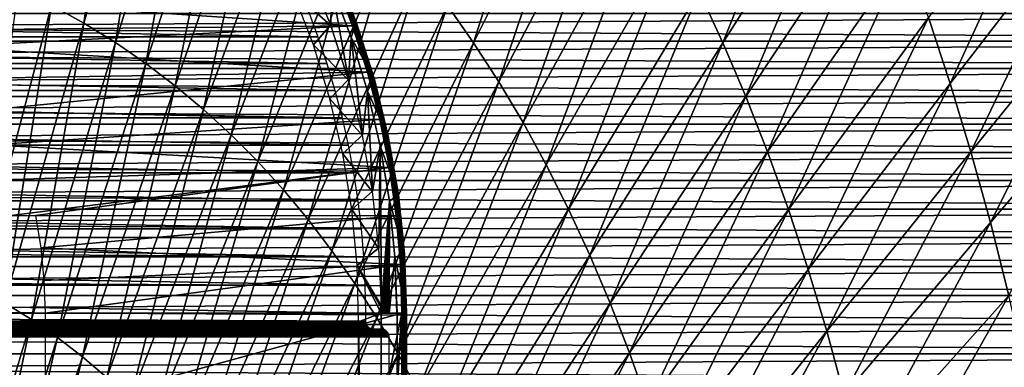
# Model space of a CAD drawing. Header units: millimetres. Extents: x -300 to 300, y -500 to 500.
# Tile 514 of 656: x 31 to 94, y 107 to 129. Entities that reach past the tile are written whole.
import ezdxf

# ---------------------------------------------------------------- set-up
doc = ezdxf.new("R2010")
doc.units = ezdxf.units.MM
doc.header["$LTSCALE"] = 81.481481
for name, color, linetype in [('19', 7, 'CONTINUOUS'), ('34', 7, 'CONTINUOUS'), ('5', 7, 'CONTINUOUS'), ('6', 7, 'CONTINUOUS'), ('65', 7, 'CONTINUOUS'), ('66', 7, 'CONTINUOUS'), ('68', 7, 'CONTINUOUS'), ('71', 7, 'CONTINUOUS'), ('72', 7, 'CONTINUOUS'), ('73', 7, 'CONTINUOUS'), ('76', 7, 'CONTINUOUS'), ('77', 7, 'CONTINUOUS')]:
    doc.layers.add(name, color=color, linetype=linetype)

msp = doc.modelspace()

# ---------------------------------------------------------------- linework, layer by layer
at = {"layer": '19', "color": 7, "linetype": 'CONTINUOUS'}
for points in [[(35, 128.558, 77.019), (37.704, 147.519, 76.963), (32.93, 129.712, 77.046), (35, 128.558, 77.019)], [(40.074, 146.21, 76.93), (37.704, 147.519, 76.963), (35, 128.558, 77.019), (40.074, 146.21, 76.93)], [(37.006, 127.313, 76.991), (40.074, 146.21, 76.93), (35, 128.558, 77.019), (37.006, 127.313, 76.991)], [(42.372, 144.798, 76.894), (40.074, 146.21, 76.93), (37.006, 127.313, 76.991), (42.372, 144.798, 76.894)], [(59.917, 127.3, 76.524), (65.601, 145.151, 76.347), (58.238, 129.68, 76.568), (59.917, 127.3, 76.524)], [(67.493, 142.492, 76.293), (65.601, 145.151, 76.347), (59.917, 127.3, 76.524), (67.493, 142.492, 76.293)], [(38.95, 125.976, 76.962), (42.372, 144.798, 76.894), (37.006, 127.313, 76.991), (38.95, 125.976, 76.962)], [(44.599, 143.282, 76.857), (42.372, 144.798, 76.894), (38.95, 125.976, 76.962), (44.599, 143.282, 76.857)], [(75.863, 127.298, 76.017), (82.645, 144.332, 75.735), (74.332, 130.593, 76.072), (75.863, 127.298, 76.017)], [(84.348, 140.696, 75.669), (82.645, 144.332, 75.735), (75.863, 127.298, 76.017), (84.348, 140.696, 75.669)], [(40.832, 124.548, 76.932), (44.599, 143.282, 76.857), (38.95, 125.976, 76.962), (40.832, 124.548, 76.932)], [(46.754, 141.661, 76.819), (44.599, 143.282, 76.857), (40.832, 124.548, 76.932), (46.754, 141.661, 76.819)], [(61.53, 124.808, 76.479), (67.493, 142.492, 76.293), (59.917, 127.3, 76.524), (61.53, 124.808, 76.479)], [(69.311, 139.707, 76.238), (67.493, 142.492, 76.293), (61.53, 124.808, 76.479), (69.311, 139.707, 76.238)], [(42.653, 123.026, 76.901), (46.754, 141.661, 76.819), (40.832, 124.548, 76.932), (42.653, 123.026, 76.901)], [(48.839, 139.933, 76.78), (46.754, 141.661, 76.819), (42.653, 123.026, 76.901), (48.839, 139.933, 76.78)], [(77.325, 123.872, 75.962), (84.348, 140.696, 75.669), (75.863, 127.298, 76.017), (77.325, 123.872, 75.962)], [(85.973, 136.916, 75.603), (84.348, 140.696, 75.669), (77.325, 123.872, 75.962), (85.973, 136.916, 75.603)], [(90.395, 124.699, 75.411), (97.897, 141.024, 75.019), (88.996, 128.918, 75.474), (90.395, 124.699, 75.411)], [(99.435, 136.415, 74.945), (97.897, 141.024, 75.019), (90.395, 124.699, 75.411), (99.435, 136.415, 74.945)], [(44.413, 121.41, 76.869), (48.839, 139.933, 76.78), (42.653, 123.026, 76.901), (44.413, 121.41, 76.869)], [(50.855, 138.1, 76.739), (48.839, 139.933, 76.78), (44.413, 121.41, 76.869), (50.855, 138.1, 76.739)], [(63.079, 122.204, 76.434), (69.311, 139.707, 76.238), (61.53, 124.808, 76.479), (63.079, 122.204, 76.434)], [(71.056, 136.797, 76.183), (69.311, 139.707, 76.238), (63.079, 122.204, 76.434), (71.056, 136.797, 76.183)], [(46.113, 119.699, 76.836), (50.855, 138.1, 76.739), (44.413, 121.41, 76.869), (46.113, 119.699, 76.836)], [(52.802, 136.158, 76.697), (50.855, 138.1, 76.739), (46.113, 119.699, 76.836), (52.802, 136.158, 76.697)], [(64.564, 119.485, 76.389), (71.056, 136.797, 76.183), (63.079, 122.204, 76.434), (64.564, 119.485, 76.389)], [(72.73, 133.759, 76.128), (71.056, 136.797, 76.183), (64.564, 119.485, 76.389), (72.73, 133.759, 76.128)], [(78.718, 120.315, 75.908), (85.973, 136.916, 75.603), (77.325, 123.872, 75.962), (78.718, 120.315, 75.908)], [(87.523, 132.99, 75.538), (85.973, 136.916, 75.603), (78.718, 120.315, 75.908), (87.523, 132.99, 75.538)], [(47.753, 117.894, 76.802), (52.802, 136.158, 76.697), (46.113, 119.699, 76.836), (47.753, 117.894, 76.802)], [(54.681, 134.109, 76.655), (52.802, 136.158, 76.697), (47.753, 117.894, 76.802), (54.681, 134.109, 76.655)], [(91.719, 120.33, 75.349), (99.435, 136.415, 74.945), (90.395, 124.699, 75.411), (91.719, 120.33, 75.349)], [(100.892, 131.642, 74.872), (99.435, 136.415, 74.945), (91.719, 120.33, 75.349), (100.892, 131.642, 74.872)], [(49.335, 115.992, 76.768), (54.681, 134.109, 76.655), (47.753, 117.894, 76.802), (49.335, 115.992, 76.768)], [(56.493, 131.95, 76.612), (54.681, 134.109, 76.655), (49.335, 115.992, 76.768), (56.493, 131.95, 76.612)], [(65.986, 116.653, 76.344), (72.73, 133.759, 76.128), (64.564, 119.485, 76.389), (65.986, 116.653, 76.344)], [(74.332, 130.593, 76.072), (72.73, 133.759, 76.128), (65.986, 116.653, 76.344), (74.332, 130.593, 76.072)], [(80.044, 116.626, 75.854), (87.523, 132.99, 75.538), (78.718, 120.315, 75.908), (80.044, 116.626, 75.854)], [(88.996, 128.918, 75.474), (87.523, 132.99, 75.538), (80.044, 116.626, 75.854), (88.996, 128.918, 75.474)], [(50.858, 113.993, 76.734), (56.493, 131.95, 76.612), (49.335, 115.992, 76.768), (50.858, 113.993, 76.734)], [(58.238, 129.68, 76.568), (56.493, 131.95, 76.612), (50.858, 113.993, 76.734), (58.238, 129.68, 76.568)], [(92.971, 115.812, 75.288), (100.892, 131.642, 74.872), (91.719, 120.33, 75.349), (92.971, 115.812, 75.288)], [(102.269, 126.706, 74.801), (100.892, 131.642, 74.872), (92.971, 115.812, 75.288), (102.269, 126.706, 74.801)], [(32.93, 129.712, 77.046), (30.797, 130.776, 77.071), (28.153, 111.662, 77.088), (32.93, 129.712, 77.046)], [(67.345, 113.705, 76.299), (74.332, 130.593, 76.072), (65.986, 116.653, 76.344), (67.345, 113.705, 76.299)], [(75.863, 127.298, 76.017), (74.332, 130.593, 76.072), (67.345, 113.705, 76.299), (75.863, 127.298, 76.017)], [(29.922, 110.666, 77.068), (32.93, 129.712, 77.046), (28.153, 111.662, 77.088), (29.922, 110.666, 77.068)], [(35, 128.558, 77.019), (32.93, 129.712, 77.046), (29.922, 110.666, 77.068), (35, 128.558, 77.019)], [(52.323, 111.897, 76.699), (58.238, 129.68, 76.568), (50.858, 113.993, 76.734), (52.323, 111.897, 76.699)], [(59.917, 127.3, 76.524), (58.238, 129.68, 76.568), (52.323, 111.897, 76.699), (59.917, 127.3, 76.524)], [(31.637, 109.592, 77.047), (35, 128.558, 77.019), (29.922, 110.666, 77.068), (31.637, 109.592, 77.047)], [(37.006, 127.313, 76.991), (35, 128.558, 77.019), (31.637, 109.592, 77.047), (37.006, 127.313, 76.991)], [(81.301, 112.804, 75.801), (88.996, 128.918, 75.474), (80.044, 116.626, 75.854), (81.301, 112.804, 75.801)], [(90.395, 124.699, 75.411), (88.996, 128.918, 75.474), (81.301, 112.804, 75.801), (90.395, 124.699, 75.411)], [(33.299, 108.439, 77.025), (37.006, 127.313, 76.991), (31.637, 109.592, 77.047), (33.299, 108.439, 77.025)], [(38.95, 125.976, 76.962), (37.006, 127.313, 76.991), (33.299, 108.439, 77.025), (38.95, 125.976, 76.962)], [(53.732, 109.703, 76.664), (59.917, 127.3, 76.524), (52.323, 111.897, 76.699), (53.732, 109.703, 76.664)], [(61.53, 124.808, 76.479), (59.917, 127.3, 76.524), (53.732, 109.703, 76.664), (61.53, 124.808, 76.479)], [(68.643, 110.64, 76.255), (75.863, 127.298, 76.017), (67.345, 113.705, 76.299), (68.643, 110.64, 76.255)], [(77.325, 123.872, 75.962), (75.863, 127.298, 76.017), (68.643, 110.64, 76.255), (77.325, 123.872, 75.962)], [(94.15, 111.143, 75.228), (102.269, 126.706, 74.801), (92.971, 115.812, 75.288), (94.15, 111.143, 75.228)], [(34.907, 107.206, 77.002), (38.95, 125.976, 76.962), (33.299, 108.439, 77.025), (34.907, 107.206, 77.002)], [(40.832, 124.548, 76.932), (38.95, 125.976, 76.962), (34.907, 107.206, 77.002), (40.832, 124.548, 76.932)], [(55.084, 107.41, 76.628), (61.53, 124.808, 76.479), (53.732, 109.703, 76.664), (55.084, 107.41, 76.628)], [(63.079, 122.204, 76.434), (61.53, 124.808, 76.479), (55.084, 107.41, 76.628), (63.079, 122.204, 76.434)], [(82.493, 108.847, 75.749), (90.395, 124.699, 75.411), (81.301, 112.804, 75.801), (82.493, 108.847, 75.749)], [(91.719, 120.33, 75.349), (90.395, 124.699, 75.411), (82.493, 108.847, 75.749), (91.719, 120.33, 75.349)], [(36.463, 105.893, 76.978), (40.832, 124.548, 76.932), (34.907, 107.206, 77.002), (36.463, 105.893, 76.978)], [(42.653, 123.026, 76.901), (40.832, 124.548, 76.932), (36.463, 105.893, 76.978), (42.653, 123.026, 76.901)], [(69.879, 107.459, 76.21), (77.325, 123.872, 75.962), (68.643, 110.64, 76.255), (69.879, 107.459, 76.21)], [(78.718, 120.315, 75.908), (77.325, 123.872, 75.962), (69.879, 107.459, 76.21), (78.718, 120.315, 75.908)], [(37.967, 104.499, 76.954), (42.653, 123.026, 76.901), (36.463, 105.893, 76.978), (37.967, 104.499, 76.954)], [(44.413, 121.41, 76.869), (42.653, 123.026, 76.901), (37.967, 104.499, 76.954), (44.413, 121.41, 76.869)], [(56.38, 105.017, 76.593), (63.079, 122.204, 76.434), (55.084, 107.41, 76.628), (56.38, 105.017, 76.593)], [(64.564, 119.485, 76.389), (63.079, 122.204, 76.434), (56.38, 105.017, 76.593), (64.564, 119.485, 76.389)], [(39.419, 103.024, 76.929), (44.413, 121.41, 76.869), (37.967, 104.499, 76.954), (39.419, 103.024, 76.929)], [(46.113, 119.699, 76.836), (44.413, 121.41, 76.869), (39.419, 103.024, 76.929), (46.113, 119.699, 76.836)], [(71.055, 104.16, 76.167), (78.718, 120.315, 75.908), (69.879, 107.459, 76.21), (71.055, 104.16, 76.167)], [(80.044, 116.626, 75.854), (78.718, 120.315, 75.908), (71.055, 104.16, 76.167), (80.044, 116.626, 75.854)], [(83.618, 104.756, 75.698), (91.719, 120.33, 75.349), (82.493, 108.847, 75.749), (83.618, 104.756, 75.698)], [(92.971, 115.812, 75.288), (91.719, 120.33, 75.349), (83.618, 104.756, 75.698), (92.971, 115.812, 75.288)], [(40.821, 101.467, 76.904), (46.113, 119.699, 76.836), (39.419, 103.024, 76.929), (40.821, 101.467, 76.904)], [(47.753, 117.894, 76.802), (46.113, 119.699, 76.836), (40.821, 101.467, 76.904), (47.753, 117.894, 76.802)], [(57.621, 102.523, 76.557), (64.564, 119.485, 76.389), (56.38, 105.017, 76.593), (57.621, 102.523, 76.557)], [(65.986, 116.653, 76.344), (64.564, 119.485, 76.389), (57.621, 102.523, 76.557), (65.986, 116.653, 76.344)], [(42.172, 99.827, 76.878), (47.753, 117.894, 76.802), (40.821, 101.467, 76.904), (42.172, 99.827, 76.878)], [(49.335, 115.992, 76.768), (47.753, 117.894, 76.802), (42.172, 99.827, 76.878), (49.335, 115.992, 76.768)], [(58.807, 99.929, 76.522), (65.986, 116.653, 76.344), (57.621, 102.523, 76.557), (58.807, 99.929, 76.522)], [(67.345, 113.705, 76.299), (65.986, 116.653, 76.344), (58.807, 99.929, 76.522), (67.345, 113.705, 76.299)], [(72.171, 100.742, 76.123), (80.044, 116.626, 75.854), (71.055, 104.16, 76.167), (72.171, 100.742, 76.123)], [(81.301, 112.804, 75.801), (80.044, 116.626, 75.854), (72.171, 100.742, 76.123), (81.301, 112.804, 75.801)], [(43.474, 98.104, 76.852), (49.335, 115.992, 76.768), (42.172, 99.827, 76.878), (43.474, 98.104, 76.852)], [(50.858, 113.993, 76.734), (49.335, 115.992, 76.768), (43.474, 98.104, 76.852), (50.858, 113.993, 76.734)], [(84.679, 100.528, 75.649), (92.971, 115.812, 75.288), (83.618, 104.756, 75.698), (84.679, 100.528, 75.649)], [(94.15, 111.143, 75.228), (92.971, 115.812, 75.288), (84.679, 100.528, 75.649), (94.15, 111.143, 75.228)], [(44.726, 96.297, 76.826), (50.858, 113.993, 76.734), (43.474, 98.104, 76.852), (44.726, 96.297, 76.826)], [(52.323, 111.897, 76.699), (50.858, 113.993, 76.734), (44.726, 96.297, 76.826), (52.323, 111.897, 76.699)], [(59.94, 97.232, 76.487), (67.345, 113.705, 76.299), (58.807, 99.929, 76.522), (59.94, 97.232, 76.487)], [(68.643, 110.64, 76.255), (67.345, 113.705, 76.299), (59.94, 97.232, 76.487), (68.643, 110.64, 76.255)], [(73.228, 97.204, 76.081), (81.301, 112.804, 75.801), (72.171, 100.742, 76.123), (73.228, 97.204, 76.081)], [(82.493, 108.847, 75.749), (81.301, 112.804, 75.801), (73.228, 97.204, 76.081), (82.493, 108.847, 75.749)], [(45.929, 94.406, 76.799), (52.323, 111.897, 76.699), (44.726, 96.297, 76.826), (45.929, 94.406, 76.799)], [(53.732, 109.703, 76.664), (52.323, 111.897, 76.699), (45.929, 94.406, 76.799), (53.732, 109.703, 76.664)], [(85.675, 96.163, 75.6), (94.15, 111.143, 75.228), (84.679, 100.528, 75.649), (85.675, 96.163, 75.6)], [(95.258, 106.322, 75.17), (94.15, 111.143, 75.228), (85.675, 96.163, 75.6), (95.258, 106.322, 75.17)], [(31.637, 109.592, 77.047), (29.922, 110.666, 77.068), (26.273, 91.652, 77.069), (31.637, 109.592, 77.047)], [(61.019, 94.433, 76.452), (68.643, 110.64, 76.255), (59.94, 97.232, 76.487), (61.019, 94.433, 76.452)], [(69.879, 107.459, 76.21), (68.643, 110.64, 76.255), (61.019, 94.433, 76.452), (69.879, 107.459, 76.21)], [(27.652, 90.686, 77.054), (31.637, 109.592, 77.047), (26.273, 91.652, 77.069), (27.652, 90.686, 77.054)], [(33.299, 108.439, 77.025), (31.637, 109.592, 77.047), (27.652, 90.686, 77.054), (33.299, 108.439, 77.025)], [(47.084, 92.429, 76.772), (53.732, 109.703, 76.664), (45.929, 94.406, 76.799), (47.084, 92.429, 76.772)], [(55.084, 107.41, 76.628), (53.732, 109.703, 76.664), (47.084, 92.429, 76.772), (55.084, 107.41, 76.628)], [(28.987, 89.653, 77.037), (33.299, 108.439, 77.025), (27.652, 90.686, 77.054), (28.987, 89.653, 77.037)], [(34.907, 107.206, 77.002), (33.299, 108.439, 77.025), (28.987, 89.653, 77.037), (34.907, 107.206, 77.002)], [(74.227, 93.546, 76.039), (82.493, 108.847, 75.749), (73.228, 97.204, 76.081), (74.227, 93.546, 76.039)], [(83.618, 104.756, 75.698), (82.493, 108.847, 75.749), (74.227, 93.546, 76.039), (83.618, 104.756, 75.698)], [(30.279, 88.552, 77.021), (34.907, 107.206, 77.002), (28.987, 89.653, 77.037), (30.279, 88.552, 77.021)], [(36.463, 105.893, 76.978), (34.907, 107.206, 77.002), (30.279, 88.552, 77.021), (36.463, 105.893, 76.978)], [(48.191, 90.367, 76.745), (55.084, 107.41, 76.628), (47.084, 92.429, 76.772), (48.191, 90.367, 76.745)], [(56.38, 105.017, 76.593), (55.084, 107.41, 76.628), (48.191, 90.367, 76.745), (56.38, 105.017, 76.593)], [(62.045, 91.53, 76.417), (69.879, 107.459, 76.21), (61.019, 94.433, 76.452), (62.045, 91.53, 76.417)], [(71.055, 104.16, 76.167), (69.879, 107.459, 76.21), (62.045, 91.53, 76.417), (71.055, 104.16, 76.167)]]:
    msp.add_3dface(points, dxfattribs=at)
at = {"layer": '34', "color": 7, "linetype": 'CONTINUOUS'}
for points in [[(-49.332, 129.373, 501.493), (49.963, 127.684, 501.493), (-49.963, 127.684, 501.493), (-49.332, 129.373, 501.493)], [(49.332, 129.373, 501.493), (49.963, 127.684, 501.493), (-49.332, 129.373, 501.493), (49.332, 129.373, 501.493)], [(-49.963, 127.684, 501.493), (50.535, 125.975, 501.493), (-50.535, 125.975, 501.493), (-49.963, 127.684, 501.493)], [(49.963, 127.684, 501.493), (50.535, 125.975, 501.493), (-49.963, 127.684, 501.493), (49.963, 127.684, 501.493)], [(-50.535, 125.975, 501.493), (51.049, 124.247, 501.493), (-51.049, 124.247, 501.493), (-50.535, 125.975, 501.493)], [(50.535, 125.975, 501.493), (51.049, 124.247, 501.493), (-50.535, 125.975, 501.493), (50.535, 125.975, 501.493)], [(-51.049, 124.247, 501.493), (51.504, 122.502, 501.493), (-51.504, 122.502, 501.493), (-51.049, 124.247, 501.493)], [(51.049, 124.247, 501.493), (51.504, 122.502, 501.493), (-51.049, 124.247, 501.493), (51.049, 124.247, 501.493)], [(-51.504, 122.502, 501.493), (51.9, 120.743, 501.493), (-51.9, 120.743, 501.493), (-51.504, 122.502, 501.493)], [(51.504, 122.502, 501.493), (51.9, 120.743, 501.493), (-51.504, 122.502, 501.493), (51.504, 122.502, 501.493)], [(-51.9, 120.743, 501.493), (52.235, 118.972, 501.493), (-52.235, 118.972, 501.493), (-51.9, 120.743, 501.493)], [(51.9, 120.743, 501.493), (52.235, 118.972, 501.493), (-51.9, 120.743, 501.493), (51.9, 120.743, 501.493)], [(-52.235, 118.972, 501.493), (52.51, 117.19, 501.493), (-52.51, 117.19, 501.493), (-52.235, 118.972, 501.493)], [(52.235, 118.972, 501.493), (52.51, 117.19, 501.493), (-52.235, 118.972, 501.493), (52.235, 118.972, 501.493)], [(-52.51, 117.19, 501.493), (52.724, 115.4, 501.493), (-52.724, 115.4, 501.493), (-52.51, 117.19, 501.493)], [(52.51, 117.19, 501.493), (52.724, 115.4, 501.493), (-52.51, 117.19, 501.493), (52.51, 117.19, 501.493)], [(-52.724, 115.4, 501.493), (52.877, 113.603, 501.493), (-52.877, 113.603, 501.493), (-52.724, 115.4, 501.493)], [(52.724, 115.4, 501.493), (52.877, 113.603, 501.493), (-52.724, 115.4, 501.493), (52.724, 115.4, 501.493)], [(-52.877, 113.603, 501.493), (52.969, 111.803, 501.493), (-52.969, 111.803, 501.493), (-52.877, 113.603, 501.493)], [(52.877, 113.603, 501.493), (52.969, 111.803, 501.493), (-52.877, 113.603, 501.493), (52.877, 113.603, 501.493)], [(-52.969, 111.803, 501.493), (53, 110, 501.493), (-53, 110, 501.493), (-52.969, 111.803, 501.493)], [(52.969, 111.803, 501.493), (53, 110, 501.493), (-52.969, 111.803, 501.493), (52.969, 111.803, 501.493)], [(53, 110, 501.493), (53, 109.5, 501.493), (-53, 110, 501.493), (53, 110, 501.493)], [(-53, 110, 501.493), (53, 109.5, 501.493), (-53, 109.5, 501.493), (-53, 110, 501.493)], [(-54.191, 108.962, 501.493), (54.278, 108.916, 501.493), (-54.278, 108.916, 501.493), (-54.191, 108.962, 501.493)], [(-54.098, 108.99, 501.493), (54.191, 108.962, 501.493), (-54.191, 108.962, 501.493), (-54.098, 108.99, 501.493)], [(54.191, 108.962, 501.493), (54.278, 108.916, 501.493), (-54.191, 108.962, 501.493), (54.191, 108.962, 501.493)], [(54.098, 108.99, 501.493), (-54.098, 108.99, 501.493), (-53.5, 109, 501.493), (54.098, 108.99, 501.493)], [(54.098, 108.99, 501.493), (54.191, 108.962, 501.493), (-54.098, 108.99, 501.493), (54.098, 108.99, 501.493)], [(-53.402, 109.01, 501.493), (53.5, 109, 501.493), (-53.5, 109, 501.493), (-53.402, 109.01, 501.493)], [(53.5, 109, 501.493), (54.098, 108.99, 501.493), (-53.5, 109, 501.493), (53.5, 109, 501.493)], [(-53.309, 109.038, 501.493), (53.402, 109.01, 501.493), (-53.402, 109.01, 501.493), (-53.309, 109.038, 501.493)], [(53.402, 109.01, 501.493), (53.5, 109, 501.493), (-53.402, 109.01, 501.493), (53.402, 109.01, 501.493)], [(-53.222, 109.084, 501.493), (53.309, 109.038, 501.493), (-53.309, 109.038, 501.493), (-53.222, 109.084, 501.493)], [(53.309, 109.038, 501.493), (53.402, 109.01, 501.493), (-53.309, 109.038, 501.493), (53.309, 109.038, 501.493)], [(-53.146, 109.146, 501.493), (53.222, 109.084, 501.493), (-53.222, 109.084, 501.493), (-53.146, 109.146, 501.493)], [(53.222, 109.084, 501.493), (53.309, 109.038, 501.493), (-53.222, 109.084, 501.493), (53.222, 109.084, 501.493)], [(-53.084, 109.222, 501.493), (53.146, 109.146, 501.493), (-53.146, 109.146, 501.493), (-53.084, 109.222, 501.493)], [(53.146, 109.146, 501.493), (53.222, 109.084, 501.493), (-53.146, 109.146, 501.493), (53.146, 109.146, 501.493)], [(-53.038, 109.309, 501.493), (53.084, 109.222, 501.493), (-53.084, 109.222, 501.493), (-53.038, 109.309, 501.493)], [(53.084, 109.222, 501.493), (53.146, 109.146, 501.493), (-53.084, 109.222, 501.493), (53.084, 109.222, 501.493)], [(-53.01, 109.402, 501.493), (53.038, 109.309, 501.493), (-53.038, 109.309, 501.493), (-53.01, 109.402, 501.493)], [(53.038, 109.309, 501.493), (53.084, 109.222, 501.493), (-53.038, 109.309, 501.493), (53.038, 109.309, 501.493)], [(-53, 109.5, 501.493), (53.01, 109.402, 501.493), (-53.01, 109.402, 501.493), (-53, 109.5, 501.493)], [(53.01, 109.402, 501.493), (53.038, 109.309, 501.493), (-53.01, 109.402, 501.493), (53.01, 109.402, 501.493)], [(53, 109.5, 501.493), (53.01, 109.402, 501.493), (-53, 109.5, 501.493), (53, 109.5, 501.493)], [(54, 109, 501.493), (54.098, 108.99, 501.493), (53.5, 109, 501.493), (54, 109, 501.493)], [(-54.49, 108.598, 501.493), (54.5, 108.5, 501.493), (-54.5, 108.5, 501.493), (-54.49, 108.598, 501.493)], [(54.5, 108.5, 501.493), (54.5, 0, 501.493), (-54.5, 108.5, 501.493), (54.5, 108.5, 501.493)], [(-54.5, 108.5, 501.493), (54.5, 0, 501.493), (-54.5, 0, 501.493), (-54.5, 108.5, 501.493)], [(-54.462, 108.691, 501.493), (54.49, 108.598, 501.493), (-54.49, 108.598, 501.493), (-54.462, 108.691, 501.493)], [(54.49, 108.598, 501.493), (54.5, 108.5, 501.493), (-54.49, 108.598, 501.493), (54.49, 108.598, 501.493)], [(-54.416, 108.778, 501.493), (54.462, 108.691, 501.493), (-54.462, 108.691, 501.493), (-54.416, 108.778, 501.493)], [(54.462, 108.691, 501.493), (54.49, 108.598, 501.493), (-54.462, 108.691, 501.493), (54.462, 108.691, 501.493)], [(-54.354, 108.854, 501.493), (54.416, 108.778, 501.493), (-54.416, 108.778, 501.493), (-54.354, 108.854, 501.493)], [(54.416, 108.778, 501.493), (54.462, 108.691, 501.493), (-54.416, 108.778, 501.493), (54.416, 108.778, 501.493)], [(-54.278, 108.916, 501.493), (54.354, 108.854, 501.493), (-54.354, 108.854, 501.493), (-54.278, 108.916, 501.493)], [(54.354, 108.854, 501.493), (54.416, 108.778, 501.493), (-54.354, 108.854, 501.493), (54.354, 108.854, 501.493)], [(54.278, 108.916, 501.493), (54.354, 108.854, 501.493), (-54.278, 108.916, 501.493), (54.278, 108.916, 501.493)]]:
    msp.add_3dface(points, dxfattribs=at)
at = {"layer": '5', "color": 7, "linetype": 'CONTINUOUS'}
for points in [[(161.278, 127.414, 11), (-161.278, 127.414, 11), (-161.217, 129.17, 11), (161.278, 127.414, 11)], [(161.217, 129.171, 11), (161.278, 127.414, 11), (-161.217, 129.17, 11), (161.217, 129.171, 11)], [(161.339, 125.648, 11), (-161.339, 125.648, 11), (-161.278, 127.414, 11), (161.339, 125.648, 11)], [(161.278, 127.414, 11), (161.339, 125.648, 11), (-161.278, 127.414, 11), (161.278, 127.414, 11)], [(161.398, 123.872, 11), (-161.398, 123.871, 11), (-161.339, 125.648, 11), (161.398, 123.872, 11)], [(161.339, 125.648, 11), (161.398, 123.872, 11), (-161.339, 125.648, 11), (161.339, 125.648, 11)], [(161.457, 122.086, 11), (-161.457, 122.085, 11), (-161.398, 123.871, 11), (161.457, 122.086, 11)], [(161.398, 123.872, 11), (161.457, 122.086, 11), (-161.398, 123.871, 11), (161.398, 123.872, 11)], [(161.514, 120.289, 11), (-161.514, 120.289, 11), (-161.457, 122.085, 11), (161.514, 120.289, 11)], [(161.457, 122.086, 11), (161.514, 120.289, 11), (-161.457, 122.085, 11), (161.457, 122.086, 11)], [(161.57, 118.482, 11), (-161.57, 118.481, 11), (-161.514, 120.289, 11), (161.57, 118.482, 11)], [(161.514, 120.289, 11), (161.57, 118.482, 11), (-161.514, 120.289, 11), (161.514, 120.289, 11)], [(161.625, 116.664, 11), (-161.625, 116.663, 11), (-161.57, 118.481, 11), (161.625, 116.664, 11)], [(161.57, 118.482, 11), (161.625, 116.664, 11), (-161.57, 118.481, 11), (161.57, 118.482, 11)], [(161.68, 114.835, 11), (-161.68, 114.834, 11), (-161.625, 116.663, 11), (161.68, 114.835, 11)], [(161.625, 116.664, 11), (161.68, 114.835, 11), (-161.625, 116.663, 11), (161.625, 116.664, 11)], [(161.733, 112.994, 11), (-161.733, 112.994, 11), (-161.68, 114.834, 11), (161.733, 112.994, 11)], [(161.68, 114.835, 11), (161.733, 112.994, 11), (-161.68, 114.834, 11), (161.68, 114.835, 11)], [(161.785, 111.142, 11), (-161.785, 111.142, 11), (-161.733, 112.994, 11), (161.785, 111.142, 11)], [(161.733, 112.994, 11), (161.785, 111.142, 11), (-161.733, 112.994, 11), (161.733, 112.994, 11)], [(161.835, 109.278, 11), (-161.835, 109.277, 11), (-161.785, 111.142, 11), (161.835, 109.278, 11)], [(161.785, 111.142, 11), (161.835, 109.278, 11), (-161.785, 111.142, 11), (161.785, 111.142, 11)], [(161.885, 107.401, 11), (-161.885, 107.401, 11), (-161.835, 109.277, 11), (161.885, 107.401, 11)], [(161.835, 109.278, 11), (161.885, 107.401, 11), (-161.835, 109.277, 11), (161.835, 109.278, 11)], [(161.934, 105.512, 11), (-161.934, 105.511, 11), (-161.885, 107.401, 11), (161.934, 105.512, 11)], [(161.885, 107.401, 11), (161.934, 105.512, 11), (-161.885, 107.401, 11), (161.885, 107.401, 11)]]:
    msp.add_3dface(points, dxfattribs=at)
at = {"layer": '6', "color": 7, "linetype": 'CONTINUOUS'}
for points in [[(161.217, 129.17, 16), (-161.217, 129.171, 16), (-161.278, 127.414, 16), (161.217, 129.17, 16)], [(161.278, 127.414, 16), (161.217, 129.17, 16), (-161.278, 127.414, 16), (161.278, 127.414, 16)], [(161.339, 125.648, 16), (161.278, 127.414, 16), (-161.339, 125.648, 16), (161.339, 125.648, 16)], [(161.278, 127.414, 16), (-161.278, 127.414, 16), (-161.339, 125.648, 16), (161.278, 127.414, 16)], [(161.398, 123.871, 16), (161.339, 125.648, 16), (-161.398, 123.872, 16), (161.398, 123.871, 16)], [(161.339, 125.648, 16), (-161.339, 125.648, 16), (-161.398, 123.872, 16), (161.339, 125.648, 16)], [(161.398, 123.871, 16), (-161.398, 123.872, 16), (-161.457, 122.086, 16), (161.398, 123.871, 16)], [(161.457, 122.085, 16), (161.398, 123.871, 16), (-161.457, 122.086, 16), (161.457, 122.085, 16)], [(161.457, 122.085, 16), (-161.457, 122.086, 16), (-161.514, 120.289, 16), (161.457, 122.085, 16)], [(161.514, 120.289, 16), (161.457, 122.085, 16), (-161.514, 120.289, 16), (161.514, 120.289, 16)], [(161.57, 118.481, 16), (161.514, 120.289, 16), (-161.57, 118.482, 16), (161.57, 118.481, 16)], [(161.514, 120.289, 16), (-161.514, 120.289, 16), (-161.57, 118.482, 16), (161.514, 120.289, 16)], [(161.57, 118.481, 16), (-161.57, 118.482, 16), (-161.625, 116.664, 16), (161.57, 118.481, 16)], [(161.625, 116.663, 16), (161.57, 118.481, 16), (-161.625, 116.664, 16), (161.625, 116.663, 16)], [(161.625, 116.663, 16), (-161.625, 116.664, 16), (-161.68, 114.835, 16), (161.625, 116.663, 16)], [(161.68, 114.834, 16), (161.625, 116.663, 16), (-161.68, 114.835, 16), (161.68, 114.834, 16)], [(161.68, 114.834, 16), (-161.68, 114.835, 16), (-161.733, 112.994, 16), (161.68, 114.834, 16)], [(161.733, 112.994, 16), (161.68, 114.834, 16), (-161.733, 112.994, 16), (161.733, 112.994, 16)], [(161.785, 111.142, 16), (161.733, 112.994, 16), (-161.785, 111.142, 16), (161.785, 111.142, 16)], [(161.733, 112.994, 16), (-161.733, 112.994, 16), (-161.785, 111.142, 16), (161.733, 112.994, 16)], [(161.835, 109.277, 16), (161.785, 111.142, 16), (-161.835, 109.278, 16), (161.835, 109.277, 16)], [(161.785, 111.142, 16), (-161.785, 111.142, 16), (-161.835, 109.278, 16), (161.785, 111.142, 16)], [(161.835, 109.277, 16), (-161.835, 109.278, 16), (-161.885, 107.401, 16), (161.835, 109.277, 16)], [(161.885, 107.401, 16), (161.835, 109.277, 16), (-161.885, 107.401, 16), (161.885, 107.401, 16)], [(161.934, 105.511, 16), (161.885, 107.401, 16), (-161.934, 105.512, 16), (161.934, 105.511, 16)], [(161.885, 107.401, 16), (-161.885, 107.401, 16), (-161.934, 105.512, 16), (161.885, 107.401, 16)]]:
    msp.add_3dface(points, dxfattribs=at)
at = {"layer": '65', "color": 7, "linetype": 'CONTINUOUS'}
for points in [[(54, 110, 502.493), (54, 110, 502.993), (54, 0, 502.993), (54, 110, 502.493)], [(54, 0, 502.493), (54, 110, 502.493), (54, 0, 502.993), (54, 0, 502.493)]]:
    msp.add_3dface(points, dxfattribs=at)
at = {"layer": '66', "color": 7, "linetype": 'CONTINUOUS'}
for points in [[(50.761, 128.421, 502.493), (48.374, 130.528, 502.493), (49.397, 131.817, 502.493), (50.761, 128.421, 502.493)], [(49.668, 127.163, 502.493), (48.374, 130.528, 502.493), (50.761, 128.421, 502.493), (49.668, 127.163, 502.493)], [(51.892, 124.94, 502.493), (49.668, 127.163, 502.493), (50.761, 128.421, 502.493), (51.892, 124.94, 502.493)], [(50.728, 123.716, 502.493), (49.668, 127.163, 502.493), (51.892, 124.94, 502.493), (50.728, 123.716, 502.493)], [(52.785, 121.391, 502.493), (50.728, 123.716, 502.493), (51.892, 124.94, 502.493), (52.785, 121.391, 502.493)], [(51.549, 120.205, 502.493), (50.728, 123.716, 502.493), (52.785, 121.391, 502.493), (51.549, 120.205, 502.493)], [(53.435, 117.789, 502.493), (51.549, 120.205, 502.493), (52.785, 121.391, 502.493), (53.435, 117.789, 502.493)], [(52.128, 116.646, 502.493), (51.549, 120.205, 502.493), (53.435, 117.789, 502.493), (52.128, 116.646, 502.493)], [(53.84, 114.152, 502.493), (52.128, 116.646, 502.493), (53.435, 117.789, 502.493), (53.84, 114.152, 502.493)], [(52.461, 113.055, 502.493), (52.128, 116.646, 502.493), (53.84, 114.152, 502.493), (52.461, 113.055, 502.493)], [(53.998, 110.495, 502.493), (52.461, 113.055, 502.493), (53.84, 114.152, 502.493), (53.998, 110.495, 502.493)], [(52.461, 113.055, 502.493), (54, 110, 502.493), (52.547, 109.45, 502.493), (52.461, 113.055, 502.493)], [(54, 110, 502.493), (52.461, 113.055, 502.493), (54.049, 110.28, 502.493), (54, 110, 502.493)], [(54.049, 110.28, 502.493), (52.461, 113.055, 502.493), (54.011, 110.385, 502.493), (54.049, 110.28, 502.493)], [(54.011, 110.385, 502.493), (52.461, 113.055, 502.493), (53.998, 110.495, 502.493), (54.011, 110.385, 502.493)], [(54.108, 110.186, 502.493), (54, 110, 502.493), (54.049, 110.28, 502.493), (54.108, 110.186, 502.493)], [(54.188, 110.108, 502.493), (54, 110, 502.493), (54.108, 110.186, 502.493), (54.188, 110.108, 502.493)], [(54, 110, 502.493), (54, 0, 502.493), (52.547, 109.45, 502.493), (54, 110, 502.493)], [(54.282, 110.049, 502.493), (54, 110, 502.493), (54.188, 110.108, 502.493), (54.282, 110.049, 502.493)], [(54.387, 110.012, 502.493), (54, 110, 502.493), (54.282, 110.049, 502.493), (54.387, 110.012, 502.493)], [(54.498, 110, 502.493), (54, 110, 502.493), (54.387, 110.012, 502.493), (54.498, 110, 502.493)], [(50, 109.45, 502.493), (52.547, 109.45, 502.493), (52.55, 108.55, 502.493), (50, 109.45, 502.493)], [(50, 108.55, 502.493), (50, 109.45, 502.493), (52.55, 108.55, 502.493), (50, 108.55, 502.493)], [(52.547, 109.45, 502.493), (54, 0, 502.493), (52.55, 108.55, 502.493), (52.547, 109.45, 502.493)], [(52.55, 108.55, 502.493), (54, 0, 502.493), (52.55, 84.95, 502.493), (52.55, 108.55, 502.493)]]:
    msp.add_3dface(points, dxfattribs=at)
at = {"layer": '68', "color": 7, "linetype": 'CONTINUOUS'}
for points in [[(49.421, 131.827, 500.993), (50.828, 131.013, 500.993), (50.786, 128.429, 500.993), (49.421, 131.827, 500.993)], [(50.786, 128.429, 500.993), (50.828, 131.013, 500.993), (51.917, 124.947, 500.993), (50.786, 128.429, 500.993)], [(50.828, 131.013, 500.993), (52.091, 127.649, 500.993), (51.917, 124.947, 500.993), (50.828, 131.013, 500.993)], [(51.917, 124.947, 500.993), (52.091, 127.649, 500.993), (52.811, 121.396, 500.993), (51.917, 124.947, 500.993)], [(52.091, 127.649, 500.993), (53.132, 124.211, 500.993), (52.811, 121.396, 500.993), (52.091, 127.649, 500.993)], [(52.811, 121.396, 500.993), (53.132, 124.211, 500.993), (53.461, 117.793, 500.993), (52.811, 121.396, 500.993)], [(53.132, 124.211, 500.993), (53.947, 120.712, 500.993), (53.461, 117.793, 500.993), (53.132, 124.211, 500.993)], [(53.461, 117.793, 500.993), (53.947, 120.712, 500.993), (53.866, 114.154, 500.993), (53.461, 117.793, 500.993)], [(53.947, 120.712, 500.993), (54.024, 110.495, 500.993), (53.866, 114.154, 500.993), (53.947, 120.712, 500.993)], [(54.531, 117.167, 500.993), (54.024, 110.495, 500.993), (53.947, 120.712, 500.993), (54.531, 117.167, 500.993)], [(54.037, 110.385, 500.993), (54.024, 110.495, 500.993), (54.531, 117.167, 500.993), (54.037, 110.385, 500.993)], [(54.075, 110.28, 500.993), (54.037, 110.385, 500.993), (54.531, 117.167, 500.993), (54.075, 110.28, 500.993)], [(54.135, 110.186, 500.993), (54.075, 110.28, 500.993), (54.531, 117.167, 500.993), (54.135, 110.186, 500.993)], [(54.214, 110.108, 500.993), (54.135, 110.186, 500.993), (54.531, 117.167, 500.993), (54.214, 110.108, 500.993)], [(54.308, 110.049, 500.993), (54.214, 110.108, 500.993), (54.531, 117.167, 500.993), (54.308, 110.049, 500.993)], [(54.413, 110.012, 500.993), (54.308, 110.049, 500.993), (54.531, 117.167, 500.993), (54.413, 110.012, 500.993)], [(54.524, 110, 500.993), (54.413, 110.012, 500.993), (54.531, 117.167, 500.993), (54.524, 110, 500.993)], [(54.883, 113.591, 500.993), (54.524, 110, 500.993), (54.531, 117.167, 500.993), (54.883, 113.591, 500.993)], [(55, 110, 500.993), (54.524, 110, 500.993), (54.883, 113.591, 500.993), (55, 110, 500.993)]]:
    msp.add_3dface(points, dxfattribs=at)
at = {"layer": '71', "color": 7, "linetype": 'CONTINUOUS'}
for points in [[(52.411, 128.627, 536.688), (50.828, 131.013, 500.993), (51.018, 132.16, 536.688), (52.411, 128.627, 536.688)], [(52.091, 127.649, 500.993), (50.828, 131.013, 500.993), (52.411, 128.627, 536.688), (52.091, 127.649, 500.993)], [(53.56, 125.007, 536.688), (52.091, 127.649, 500.993), (52.411, 128.627, 536.688), (53.56, 125.007, 536.688)], [(53.132, 124.211, 500.993), (52.091, 127.649, 500.993), (53.56, 125.007, 536.688), (53.132, 124.211, 500.993)], [(54.46, 121.317, 536.688), (53.132, 124.211, 500.993), (53.56, 125.007, 536.688), (54.46, 121.317, 536.688)], [(53.947, 120.712, 500.993), (53.132, 124.211, 500.993), (54.46, 121.317, 536.688), (53.947, 120.712, 500.993)], [(55.105, 117.574, 536.688), (53.947, 120.712, 500.993), (54.46, 121.317, 536.688), (55.105, 117.574, 536.688)], [(54.531, 117.167, 500.993), (53.947, 120.712, 500.993), (55.105, 117.574, 536.688), (54.531, 117.167, 500.993)], [(55.493, 113.796, 536.688), (54.531, 117.167, 500.993), (55.105, 117.574, 536.688), (55.493, 113.796, 536.688)], [(54.883, 113.591, 500.993), (54.531, 117.167, 500.993), (55.493, 113.796, 536.688), (54.883, 113.591, 500.993)], [(55.623, 110, 536.688), (54.883, 113.591, 500.993), (55.493, 113.796, 536.688), (55.623, 110, 536.688)], [(55, 110, 500.993), (54.883, 113.591, 500.993), (55.035, 110, 502.993), (55, 110, 500.993)], [(54.883, 113.591, 500.993), (55.623, 110, 536.688), (55.035, 110, 502.993), (54.883, 113.591, 500.993)]]:
    msp.add_3dface(points, dxfattribs=at)
at = {"layer": '72', "color": 7, "linetype": 'CONTINUOUS'}
for points in [[(55.035, 110, 502.993), (55.623, 110, 536.688), (55.623, 0, 536.688), (55.035, 110, 502.993)], [(55.035, 110, 502.993), (55.623, 0, 536.688), (55.035, 0, 502.993), (55.035, 110, 502.993)]]:
    msp.add_3dface(points, dxfattribs=at)
at = {"layer": '73', "color": 7, "linetype": 'CONTINUOUS'}
for points in [[(55.391, 110, 536.985), (55.323, 0, 536.993), (55.453, -110, 536.963), (55.391, 110, 536.985)], [(55.39, 110, 536.985), (55.323, 0, 536.993), (55.391, 110, 536.985), (55.39, 110, 536.985)], [(55.323, 110, 536.993), (55.323, 0, 536.993), (55.39, 110, 536.985), (55.323, 110, 536.993)], [(55.391, 110, 536.985), (55.453, -110, 536.963), (55.453, 110, 536.963), (55.391, 110, 536.985)], [(55.453, -110, 536.963), (55.455, -110, 536.962), (55.453, 110, 536.963), (55.453, -110, 536.963)], [(55.453, 110, 536.963), (55.455, -110, 536.962), (55.455, 110, 536.962), (55.453, 110, 536.963)], [(55.455, -110, 536.962), (55.51, -110, 536.927), (55.455, 110, 536.962), (55.455, -110, 536.962)], [(55.455, 110, 536.962), (55.51, -110, 536.927), (55.51, 110, 536.927), (55.455, 110, 536.962)], [(55.51, -110, 536.927), (55.512, -110, 536.926), (55.51, 110, 536.927), (55.51, -110, 536.927)], [(55.51, 110, 536.927), (55.512, -110, 536.926), (55.512, 110, 536.926), (55.51, 110, 536.927)], [(55.512, -110, 536.926), (55.558, -110, 536.88), (55.512, 110, 536.926), (55.512, -110, 536.926)], [(55.512, 110, 536.926), (55.558, -110, 536.88), (55.558, 110, 536.88), (55.512, 110, 536.926)], [(55.558, -110, 536.88), (55.56, -110, 536.877), (55.558, 110, 536.88), (55.558, -110, 536.88)], [(55.558, 110, 536.88), (55.56, -110, 536.877), (55.56, 110, 536.877), (55.558, 110, 536.88)], [(55.56, -110, 536.877), (55.593, -110, 536.823), (55.56, 110, 536.877), (55.56, -110, 536.877)], [(55.56, 110, 536.877), (55.593, -110, 536.823), (55.593, 110, 536.823), (55.56, 110, 536.877)], [(55.593, -110, 536.823), (55.595, -110, 536.819), (55.593, 110, 536.823), (55.593, -110, 536.823)], [(55.593, 110, 536.823), (55.595, -110, 536.819), (55.595, 110, 536.819), (55.593, 110, 536.823)], [(55.616, 110, 536.76), (55.595, 110, 536.819), (55.623, 0, 536.688), (55.616, 110, 536.76)], [(55.595, -110, 536.819), (55.616, -110, 536.76), (55.595, 110, 536.819), (55.595, -110, 536.819)], [(55.616, -110, 536.76), (55.623, 0, 536.688), (55.595, 110, 536.819), (55.616, -110, 536.76)], [(55.617, 110, 536.755), (55.616, 110, 536.76), (55.623, 0, 536.688), (55.617, 110, 536.755)], [(55.623, 110, 536.693), (55.617, 110, 536.755), (55.623, 0, 536.688), (55.623, 110, 536.693)], [(55.623, 110, 536.69), (55.623, 110, 536.693), (55.623, 0, 536.688), (55.623, 110, 536.69)], [(55.623, 0, 536.688), (55.623, 110, 536.688), (55.623, 110, 536.69), (55.623, 0, 536.688)]]:
    msp.add_3dface(points, dxfattribs=at)
at = {"layer": '76', "color": 7, "linetype": 'CONTINUOUS'}
for points in [[(50.995, 131.624, 536.985), (52.326, 128.169, 536.985), (51.054, 131.649, 536.962), (50.995, 131.624, 536.985)], [(51.056, 131.305, 536.993), (52.177, 128.389, 536.993), (50.995, 131.624, 536.985), (51.056, 131.305, 536.993)], [(50.995, 131.624, 536.985), (52.177, 128.389, 536.993), (52.326, 128.169, 536.985), (50.995, 131.624, 536.985)], [(52.411, 128.627, 536.688), (51.018, 132.16, 536.688), (51.203, 131.712, 536.755), (52.411, 128.627, 536.688)], [(51.054, 131.649, 536.962), (52.386, 128.191, 536.962), (51.107, 131.671, 536.926), (51.054, 131.649, 536.962)], [(51.054, 131.649, 536.962), (52.326, 128.169, 536.985), (52.386, 128.191, 536.962), (51.054, 131.649, 536.962)], [(51.107, 131.671, 536.926), (52.44, 128.209, 536.926), (51.151, 131.69, 536.877), (51.107, 131.671, 536.926)], [(51.107, 131.671, 536.926), (52.386, 128.191, 536.962), (52.44, 128.209, 536.926), (51.107, 131.671, 536.926)], [(51.151, 131.69, 536.877), (52.485, 128.225, 536.877), (51.184, 131.704, 536.819), (51.151, 131.69, 536.877)], [(51.151, 131.69, 536.877), (52.44, 128.209, 536.926), (52.485, 128.225, 536.877), (51.151, 131.69, 536.877)], [(51.184, 131.704, 536.819), (52.519, 128.237, 536.819), (51.203, 131.712, 536.755), (51.184, 131.704, 536.819)], [(51.184, 131.704, 536.819), (52.485, 128.225, 536.877), (52.519, 128.237, 536.819), (51.184, 131.704, 536.819)], [(52.411, 128.627, 536.688), (51.203, 131.712, 536.755), (52.539, 128.244, 536.755), (52.411, 128.627, 536.688)], [(51.203, 131.712, 536.755), (52.519, 128.237, 536.819), (52.539, 128.244, 536.755), (51.203, 131.712, 536.755)], [(53.56, 125.007, 536.688), (52.411, 128.627, 536.688), (52.539, 128.244, 536.755), (53.56, 125.007, 536.688)], [(52.177, 128.389, 536.993), (53.132, 125.415, 536.993), (52.326, 128.169, 536.985), (52.177, 128.389, 536.993)], [(52.326, 128.169, 536.985), (53.423, 124.634, 536.985), (52.386, 128.191, 536.962), (52.326, 128.169, 536.985)], [(52.326, 128.169, 536.985), (53.132, 125.415, 536.993), (53.423, 124.634, 536.985), (52.326, 128.169, 536.985)], [(52.386, 128.191, 536.962), (53.484, 124.651, 536.962), (52.44, 128.209, 536.926), (52.386, 128.191, 536.962)], [(52.386, 128.191, 536.962), (53.423, 124.634, 536.985), (53.484, 124.651, 536.962), (52.386, 128.191, 536.962)], [(52.44, 128.209, 536.926), (53.54, 124.666, 536.926), (52.485, 128.225, 536.877), (52.44, 128.209, 536.926)], [(52.44, 128.209, 536.926), (53.484, 124.651, 536.962), (53.54, 124.666, 536.926), (52.44, 128.209, 536.926)], [(52.485, 128.225, 536.877), (53.586, 124.679, 536.877), (52.519, 128.237, 536.819), (52.485, 128.225, 536.877)], [(52.485, 128.225, 536.877), (53.54, 124.666, 536.926), (53.586, 124.679, 536.877), (52.485, 128.225, 536.877)], [(52.519, 128.237, 536.819), (53.62, 124.688, 536.819), (52.539, 128.244, 536.755), (52.519, 128.237, 536.819)], [(52.519, 128.237, 536.819), (53.586, 124.679, 536.877), (53.62, 124.688, 536.819), (52.519, 128.237, 536.819)], [(53.56, 125.007, 536.688), (52.539, 128.244, 536.755), (53.641, 124.694, 536.755), (53.56, 125.007, 536.688)], [(52.539, 128.244, 536.755), (53.62, 124.688, 536.819), (53.641, 124.694, 536.755), (52.539, 128.244, 536.755)], [(53.132, 125.415, 536.993), (53.918, 122.391, 536.993), (53.423, 124.634, 536.985), (53.132, 125.415, 536.993)], [(53.54, 124.666, 536.926), (54.4, 121.057, 536.926), (53.586, 124.679, 536.877), (53.54, 124.666, 536.926)], [(54.46, 121.317, 536.688), (53.56, 125.007, 536.688), (53.641, 124.694, 536.755), (54.46, 121.317, 536.688)], [(53.586, 124.679, 536.877), (54.446, 121.067, 536.877), (53.62, 124.688, 536.819), (53.586, 124.679, 536.877)], [(53.586, 124.679, 536.877), (54.4, 121.057, 536.926), (54.446, 121.067, 536.877), (53.586, 124.679, 536.877)], [(53.62, 124.688, 536.819), (54.481, 121.074, 536.819), (53.641, 124.694, 536.755), (53.62, 124.688, 536.819)], [(53.62, 124.688, 536.819), (54.446, 121.067, 536.877), (54.481, 121.074, 536.819), (53.62, 124.688, 536.819)], [(54.46, 121.317, 536.688), (53.641, 124.694, 536.755), (54.502, 121.078, 536.755), (54.46, 121.317, 536.688)], [(53.641, 124.694, 536.755), (54.481, 121.074, 536.819), (54.502, 121.078, 536.755), (53.641, 124.694, 536.755)], [(53.423, 124.634, 536.985), (54.281, 121.033, 536.985), (53.484, 124.651, 536.962), (53.423, 124.634, 536.985)], [(53.423, 124.634, 536.985), (53.918, 122.391, 536.993), (54.281, 121.033, 536.985), (53.423, 124.634, 536.985)], [(53.484, 124.651, 536.962), (54.343, 121.046, 536.962), (53.54, 124.666, 536.926), (53.484, 124.651, 536.962)], [(53.484, 124.651, 536.962), (54.281, 121.033, 536.985), (54.343, 121.046, 536.962), (53.484, 124.651, 536.962)], [(53.54, 124.666, 536.926), (54.343, 121.046, 536.962), (54.4, 121.057, 536.926), (53.54, 124.666, 536.926)], [(53.918, 122.391, 536.993), (54.531, 119.328, 536.993), (54.281, 121.033, 536.985), (53.918, 122.391, 536.993)], [(54.281, 121.033, 536.985), (54.896, 117.383, 536.985), (54.343, 121.046, 536.962), (54.281, 121.033, 536.985)], [(54.281, 121.033, 536.985), (54.531, 119.328, 536.993), (54.896, 117.383, 536.985), (54.281, 121.033, 536.985)], [(54.343, 121.046, 536.962), (54.96, 117.391, 536.962), (54.4, 121.057, 536.926), (54.343, 121.046, 536.962)], [(54.343, 121.046, 536.962), (54.896, 117.383, 536.985), (54.96, 117.391, 536.962), (54.343, 121.046, 536.962)], [(54.4, 121.057, 536.926), (55.017, 117.399, 536.926), (54.446, 121.067, 536.877), (54.4, 121.057, 536.926)], [(54.4, 121.057, 536.926), (54.96, 117.391, 536.962), (55.017, 117.399, 536.926), (54.4, 121.057, 536.926)], [(54.446, 121.067, 536.877), (55.064, 117.405, 536.877), (54.481, 121.074, 536.819), (54.446, 121.067, 536.877)], [(54.446, 121.067, 536.877), (55.017, 117.399, 536.926), (55.064, 117.405, 536.877), (54.446, 121.067, 536.877)], [(55.105, 117.574, 536.688), (54.46, 121.317, 536.688), (54.502, 121.078, 536.755), (55.105, 117.574, 536.688)], [(54.481, 121.074, 536.819), (55.099, 117.41, 536.819), (54.502, 121.078, 536.755), (54.481, 121.074, 536.819)], [(54.481, 121.074, 536.819), (55.064, 117.405, 536.877), (55.099, 117.41, 536.819), (54.481, 121.074, 536.819)], [(55.105, 117.574, 536.688), (54.502, 121.078, 536.755), (55.12, 117.413, 536.755), (55.105, 117.574, 536.688)], [(54.502, 121.078, 536.755), (55.099, 117.41, 536.819), (55.12, 117.413, 536.755), (54.502, 121.078, 536.755)], [(54.531, 119.328, 536.993), (54.971, 116.235, 536.993), (54.896, 117.383, 536.985), (54.531, 119.328, 536.993)], [(54.896, 117.383, 536.985), (55.267, 113.7, 536.985), (54.96, 117.391, 536.962), (54.896, 117.383, 536.985)], [(54.896, 117.383, 536.985), (54.971, 116.235, 536.993), (55.267, 113.7, 536.985), (54.896, 117.383, 536.985)], [(54.96, 117.391, 536.962), (55.331, 113.704, 536.962), (55.017, 117.399, 536.926), (54.96, 117.391, 536.962)], [(54.96, 117.391, 536.962), (55.267, 113.7, 536.985), (55.331, 113.704, 536.962), (54.96, 117.391, 536.962)], [(55.017, 117.399, 536.926), (55.388, 113.708, 536.926), (55.064, 117.405, 536.877), (55.017, 117.399, 536.926)], [(55.017, 117.399, 536.926), (55.331, 113.704, 536.962), (55.388, 113.708, 536.926), (55.017, 117.399, 536.926)], [(55.064, 117.405, 536.877), (55.436, 113.711, 536.877), (55.099, 117.41, 536.819), (55.064, 117.405, 536.877)], [(55.064, 117.405, 536.877), (55.388, 113.708, 536.926), (55.436, 113.711, 536.877), (55.064, 117.405, 536.877)], [(55.099, 117.41, 536.819), (55.471, 113.713, 536.819), (55.12, 117.413, 536.755), (55.099, 117.41, 536.819)], [(55.099, 117.41, 536.819), (55.436, 113.711, 536.877), (55.471, 113.713, 536.819), (55.099, 117.41, 536.819)], [(55.493, 113.796, 536.688), (55.105, 117.574, 536.688), (55.12, 117.413, 536.755), (55.493, 113.796, 536.688)], [(55.493, 113.796, 536.688), (55.12, 117.413, 536.755), (55.492, 113.715, 536.755), (55.493, 113.796, 536.688)], [(55.12, 117.413, 536.755), (55.471, 113.713, 536.819), (55.492, 113.715, 536.755), (55.12, 117.413, 536.755)], [(54.971, 116.235, 536.993), (55.235, 113.123, 536.993), (55.267, 113.7, 536.985), (54.971, 116.235, 536.993)], [(55.235, 113.123, 536.993), (55.323, 110, 536.993), (55.267, 113.7, 536.985), (55.235, 113.123, 536.993)], [(55.267, 113.7, 536.985), (55.391, 110, 536.985), (55.331, 113.704, 536.962), (55.267, 113.7, 536.985)], [(55.323, 110, 536.993), (55.39, 110, 536.985), (55.267, 113.7, 536.985), (55.323, 110, 536.993)], [(55.39, 110, 536.985), (55.391, 110, 536.985), (55.267, 113.7, 536.985), (55.39, 110, 536.985)], [(55.331, 113.704, 536.962), (55.455, 110, 536.962), (55.388, 113.708, 536.926), (55.331, 113.704, 536.962)], [(55.391, 110, 536.985), (55.453, 110, 536.963), (55.331, 113.704, 536.962), (55.391, 110, 536.985)], [(55.453, 110, 536.963), (55.455, 110, 536.962), (55.331, 113.704, 536.962), (55.453, 110, 536.963)], [(55.388, 113.708, 536.926), (55.512, 110, 536.926), (55.436, 113.711, 536.877), (55.388, 113.708, 536.926)], [(55.455, 110, 536.962), (55.51, 110, 536.927), (55.388, 113.708, 536.926), (55.455, 110, 536.962)], [(55.51, 110, 536.927), (55.512, 110, 536.926), (55.388, 113.708, 536.926), (55.51, 110, 536.927)], [(55.436, 113.711, 536.877), (55.56, 110, 536.877), (55.471, 113.713, 536.819), (55.436, 113.711, 536.877)], [(55.512, 110, 536.926), (55.558, 110, 536.88), (55.436, 113.711, 536.877), (55.512, 110, 536.926)], [(55.558, 110, 536.88), (55.56, 110, 536.877), (55.436, 113.711, 536.877), (55.558, 110, 536.88)], [(55.471, 113.713, 536.819), (55.595, 110, 536.819), (55.492, 113.715, 536.755), (55.471, 113.713, 536.819)], [(55.56, 110, 536.877), (55.593, 110, 536.823), (55.471, 113.713, 536.819), (55.56, 110, 536.877)], [(55.593, 110, 536.823), (55.595, 110, 536.819), (55.471, 113.713, 536.819), (55.593, 110, 536.823)], [(55.617, 110, 536.755), (55.493, 113.796, 536.688), (55.492, 113.715, 536.755), (55.617, 110, 536.755)], [(55.595, 110, 536.819), (55.616, 110, 536.76), (55.492, 113.715, 536.755), (55.595, 110, 536.819)], [(55.616, 110, 536.76), (55.617, 110, 536.755), (55.492, 113.715, 536.755), (55.616, 110, 536.76)], [(55.623, 110, 536.688), (55.493, 113.796, 536.688), (55.623, 110, 536.69), (55.623, 110, 536.688)], [(55.493, 113.796, 536.688), (55.617, 110, 536.755), (55.623, 110, 536.693), (55.493, 113.796, 536.688)], [(55.493, 113.796, 536.688), (55.623, 110, 536.693), (55.623, 110, 536.69), (55.493, 113.796, 536.688)]]:
    msp.add_3dface(points, dxfattribs=at)
at = {"layer": '77', "color": 7, "linetype": 'CONTINUOUS'}
for points in [[(52.177, 128.389, 536.993), (51.056, 131.305, 536.993), (25.498, 130.166, 536.993), (52.177, 128.389, 536.993)], [(26.983, 128.132, 536.993), (52.177, 128.389, 536.993), (25.498, 130.166, 536.993), (26.983, 128.132, 536.993)], [(53.132, 125.415, 536.993), (52.177, 128.389, 536.993), (25.882, 127.031, 536.993), (53.132, 125.415, 536.993)], [(25.882, 127.031, 536.993), (52.177, 128.389, 536.993), (26.983, 128.132, 536.993), (25.882, 127.031, 536.993)], [(27.096, 125.024, 536.993), (53.132, 125.415, 536.993), (25.882, 127.031, 536.993), (27.096, 125.024, 536.993)], [(28.155, 122.931, 536.993), (53.132, 125.415, 536.993), (27.096, 125.024, 536.993), (28.155, 122.931, 536.993)], [(53.918, 122.391, 536.993), (53.132, 125.415, 536.993), (28.155, 122.931, 536.993), (53.918, 122.391, 536.993)], [(29.053, 120.765, 536.993), (53.918, 122.391, 536.993), (28.155, 122.931, 536.993), (29.053, 120.765, 536.993)], [(54.531, 119.328, 536.993), (53.918, 122.391, 536.993), (29.053, 120.765, 536.993), (54.531, 119.328, 536.993)], [(29.784, 118.536, 536.993), (54.531, 119.328, 536.993), (29.053, 120.765, 536.993), (29.784, 118.536, 536.993)], [(30.344, 116.259, 536.993), (54.531, 119.328, 536.993), (29.784, 118.536, 536.993), (30.344, 116.259, 536.993)], [(31.901, 116.259, 536.993), (54.531, 119.328, 536.993), (30.344, 116.259, 536.993), (31.901, 116.259, 536.993)], [(54.971, 116.235, 536.993), (54.531, 119.328, 536.993), (31.901, 116.259, 536.993), (54.971, 116.235, 536.993)], [(32.238, 114.187, 536.993), (54.971, 116.235, 536.993), (31.901, 116.259, 536.993), (32.238, 114.187, 536.993)], [(55.235, 113.123, 536.993), (54.971, 116.235, 536.993), (32.238, 114.187, 536.993), (55.235, 113.123, 536.993)], [(32.441, 112.098, 536.993), (55.235, 113.123, 536.993), (32.238, 114.187, 536.993), (32.441, 112.098, 536.993)], [(32.509, 110, 536.993), (55.235, 113.123, 536.993), (32.441, 112.098, 536.993), (32.509, 110, 536.993)], [(55.323, 110, 536.993), (55.235, 113.123, 536.993), (32.509, 110, 536.993), (55.323, 110, 536.993)], [(32.509, 103.741, 536.993), (55.323, 110, 536.993), (32.509, 110, 536.993), (32.509, 103.741, 536.993)], [(55.323, 110, 536.993), (32.509, 103.741, 536.993), (46, 65, 536.993), (55.323, 110, 536.993)], [(52, 65, 536.993), (55.323, 110, 536.993), (46, 65, 536.993), (52, 65, 536.993)], [(55.323, 0, 536.993), (55.323, 110, 536.993), (52, 55, 536.993), (55.323, 0, 536.993)], [(55.323, 110, 536.993), (52, 65, 536.993), (52, 55, 536.993), (55.323, 110, 536.993)]]:
    msp.add_3dface(points, dxfattribs=at)

doc.saveas('drawing.dxf')
